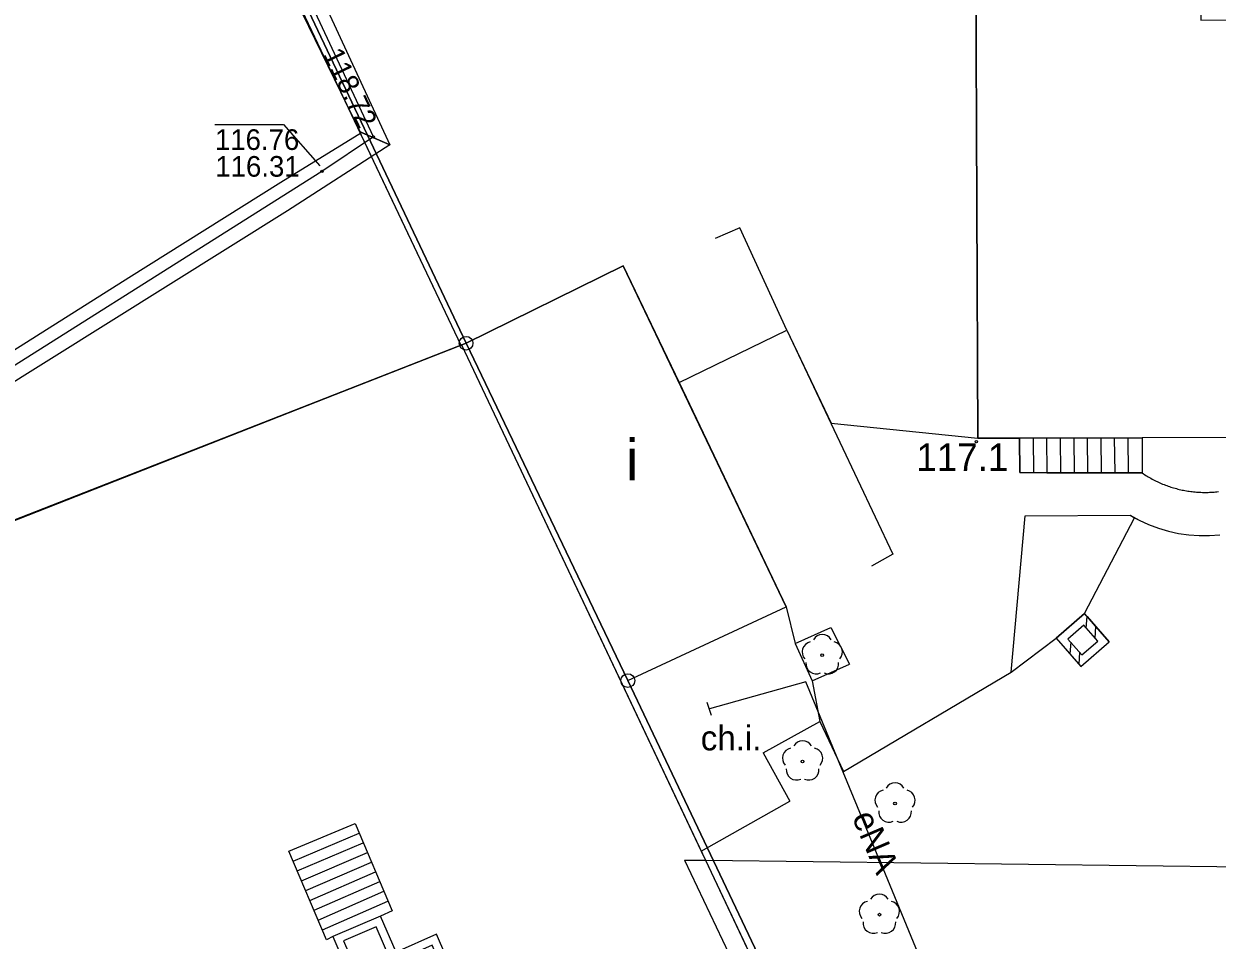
# Model space of a CAD drawing. Extents: x 6434771 to 6436222, y 5663454 to 5664782.
# Drawn here: x 6435047.59 to 6435090.98, y 5664193.66 to 5664226.99 of the extents above; entities that cross this region are included whole.
import ezdxf

# ---------------------------------------------------------------- set-up
doc = ezdxf.new("R2010")
doc.units = 0
for name, color, linetype in [('Warstwa 1', 7, 'Continuous'), ('Warstwa 10', 7, 'Continuous'), ('Warstwa 11', 7, 'Continuous'), ('Warstwa 12', 7, 'Continuous'), ('Warstwa 13', 7, 'Continuous'), ('Warstwa 14', 7, 'Continuous'), ('Warstwa 2', 7, 'Continuous'), ('Warstwa 20', 7, 'Continuous'), ('Warstwa 3', 7, 'Continuous'), ('Warstwa 35', 7, 'Continuous'), ('Warstwa 36', 7, 'Continuous'), ('Warstwa 4', 7, 'Continuous'), ('Warstwa 6', 7, 'Continuous'), ('Warstwa 7', 7, 'Continuous'), ('Warstwa 8', 7, 'Continuous'), ('Warstwa 9', 7, 'Continuous')]:
    doc.layers.add(name, color=color, linetype=linetype)

msp = doc.modelspace()

# ---------------------------------------------------------------- linework, layer by layer
at = {"layer": 'Warstwa 1'}
for p, q in [((6435055.694, 5664232.199), (6435063.671, 5664215.371)), ((6435055.694, 5664232.199), (6435063.671, 5664215.371)), ((6435037.535, 5664205.136), (6435063.671, 5664215.371)), ((6435037.535, 5664205.136), (6435063.671, 5664215.371)), ((6435063.671, 5664215.371), (6435069.553, 5664203.098)), ((6435063.671, 5664215.371), (6435069.553, 5664203.098)), ((6435069.553, 5664203.098), (6435081.442, 5664178.072)), ((6435069.553, 5664203.098), (6435081.442, 5664178.072))]:
    msp.add_line(p, q, dxfattribs=at)
msp.add_lwpolyline([(6435082.207, 5664228.908), (6435082.281, 5664211.915), (6435088.262, 5664211.933), (6435088.257, 5664210.652), (6435088.3, 5664210.623), (6435088.345, 5664210.594), (6435088.39, 5664210.566), (6435088.434, 5664210.537), (6435088.48, 5664210.511), (6435088.526, 5664210.484), (6435088.572, 5664210.458), (6435088.619, 5664210.432), (6435088.666, 5664210.407), (6435088.713, 5664210.383), (6435088.76, 5664210.359), (6435088.808, 5664210.337), (6435088.856, 5664210.314), (6435088.904, 5664210.293), (6435088.953, 5664210.272), (6435089.002, 5664210.251), (6435089.051, 5664210.231), (6435089.101, 5664210.212), (6435089.15, 5664210.194), (6435089.2, 5664210.176), (6435089.25, 5664210.158), (6435089.301, 5664210.142), (6435089.351, 5664210.126), (6435089.401, 5664210.111), (6435089.452, 5664210.096), (6435089.504, 5664210.082), (6435089.555, 5664210.069), (6435089.607, 5664210.056), (6435089.658, 5664210.044), (6435089.709, 5664210.033), (6435089.761, 5664210.023), (6435089.814, 5664210.013), (6435089.866, 5664210.004), (6435089.918, 5664209.995), (6435089.971, 5664209.988), (6435090.023, 5664209.98), (6435090.076, 5664209.973), (6435090.129, 5664209.968), (6435090.182, 5664209.963), (6435090.234, 5664209.958), (6435090.287, 5664209.955), (6435090.339, 5664209.952), (6435090.392, 5664209.95), (6435090.445, 5664209.948), (6435090.498, 5664209.947), (6435090.551, 5664209.947), (6435090.604, 5664209.947), (6435090.657, 5664209.948), (6435090.711, 5664209.95), (6435090.764, 5664209.953), (6435090.817, 5664209.955), (6435090.87, 5664209.96), (6435090.922, 5664209.964), (6435090.975, 5664209.969), (6435091.028, 5664209.976)], dxfattribs=at)
msp.add_lwpolyline([(6435075.317, 5664205.789), (6435069.386, 5664218.192), (6435063.671, 5664215.371), (6435069.553, 5664203.098)], close=True, dxfattribs=at)
at = {"layer": 'Warstwa 10'}
for p, q in [((6435086.223, 5664205.012), (6435086.252, 5664205.436)), ((6435086.548, 5664204.64), (6435086.578, 5664205.063)), ((6435085.657, 5664204.495), (6435085.628, 5664204.072)), ((6435085.982, 5664204.122), (6435085.952, 5664203.699))]:
    msp.add_line(p, q, dxfattribs=at)
for points in [[(6435086.165, 5664205.537), (6435085.134, 5664204.64), (6435086.031, 5664203.609), (6435087.062, 5664204.506)], [(6435086.136, 5664205.114), (6435085.557, 5664204.611), (6435086.06, 5664204.032), (6435086.639, 5664204.535)]]:
    msp.add_lwpolyline(points, close=True, dxfattribs=at)
for centre in [(6435063.671, 5664215.371), (6435069.553, 5664203.098)]:
    msp.add_circle(centre, 0.25, dxfattribs=at)
at = {"layer": 'Warstwa 11'}
for centre in [(6435076.625, 5664204.023), (6435075.909, 5664200.161), (6435079.27, 5664198.63), (6435078.701, 5664194.587)]:
    msp.add_circle(centre, 0.05, dxfattribs=at)
for centre, start, end in [((6435076.625, 5664204.398), 30.1471, 149.8529), ((6435076.268, 5664204.139), 102.1471, 221.8529), ((6435076.982, 5664204.139), 318.1471, 77.8529), ((6435076.405, 5664203.72), 174.1471, 293.8529), ((6435076.845, 5664203.72), 246.1471, 5.8529), ((6435075.909, 5664200.536), 30.1471, 149.8529), ((6435075.552, 5664200.277), 102.1471, 221.8529), ((6435076.266, 5664200.277), 318.1471, 77.8529), ((6435075.689, 5664199.858), 174.1471, 293.8529), ((6435076.129, 5664199.858), 246.1471, 5.8529), ((6435079.27, 5664199.005), 30.1471, 149.8529), ((6435078.913, 5664198.746), 102.1471, 221.8529), ((6435079.627, 5664198.746), 318.1471, 77.8529), ((6435079.05, 5664198.327), 174.1471, 293.8529), ((6435079.49, 5664198.327), 246.1471, 5.8529), ((6435078.344, 5664194.703), 102.1471, 221.8529), ((6435078.701, 5664194.962), 30.1471, 149.8529), ((6435079.058, 5664194.703), 318.1471, 77.8529), ((6435078.481, 5664194.284), 174.1471, 293.8529), ((6435078.921, 5664194.284), 246.1471, 5.8529)]:
    msp.add_arc(centre, 0.375, start, end, dxfattribs=at)
at = {"layer": 'Warstwa 12'}
for points in [[(6435060.3, 5664222.875), (6435058.432, 5664221.622), (6435043.25, 5664212.039), (6435023.838, 5664199.634), (6435025.189, 5664197.135)], [(6435078.737, 5664196.486), (6435076.024, 5664203.06), (6435072.521, 5664202.072)], [(6435078.737, 5664196.486), (6435081.97, 5664188.656), (6435084.16, 5664179.559), (6435083.717, 5664178.504)]]:
    msp.add_lwpolyline(points, dxfattribs=at)
at = {"layer": 'Warstwa 13'}
msp.add_circle((6435082.229, 5664211.791), 0.045, dxfattribs=at)
at = {"layer": 'Warstwa 14'}
msp.add_lwpolyline([(6435054.539, 5664223.328), (6435057.03, 5664223.328), (6435058.359, 5664221.825)], dxfattribs=at)
for centre in [(6435060.3, 5664222.875), (6435058.432, 5664221.622)]:
    msp.add_circle(centre, 0.045, dxfattribs=at)
at = {"layer": 'Warstwa 2'}
for points in [[(6435063.49, 5664215.285), (6435055.517, 5664232.105), (6435053.225, 5664236.38)], [(6435075.34, 5664215.85), (6435073.626, 5664219.57), (6435072.73, 5664219.179)], [(6435071.42, 5664213.938), (6435075.34, 5664215.85)], [(6435075.34, 5664215.85), (6435079.194, 5664207.694), (6435078.41, 5664207.258)], [(6435034.653, 5664197.02), (6435031.842, 5664202.885), (6435037.585, 5664205.126), (6435063.501, 5664215.313), (6435072.381, 5664196.563)], [(6435072.381, 5664196.563), (6435087.531, 5664164.518), (6435063.433, 5664153.844)]]:
    msp.add_lwpolyline(points, dxfattribs=at)
at = {"layer": 'Warstwa 20'}
msp.add_line((6435072.6, 5664201.835), (6435072.442, 5664202.309), dxfattribs=at)
at = {"layer": 'Warstwa 35'}
for points in [[(6435063.274, 5664192.302), (6435062.595, 5664193.88), (6435061.124, 5664193.22), (6435060.559, 5664194.536), (6435058.824, 5664193.798), (6435060.068, 5664190.917)], [(6435062.88, 5664192.458), (6435062.44, 5664193.482), (6435060.969, 5664192.821), (6435060.401, 5664194.143), (6435059.219, 5664193.64), (6435060.225, 5664191.311)]]:
    msp.add_lwpolyline(points, close=True, dxfattribs=at)
at = {"layer": 'Warstwa 36'}
for p, q in [((6435084.293, 5664211.921), (6435084.3, 5664210.664)), ((6435084.784, 5664211.923), (6435084.794, 5664210.663)), ((6435085.275, 5664211.924), (6435085.287, 5664210.661)), ((6435085.767, 5664211.925), (6435085.779, 5664210.66)), ((6435086.259, 5664211.927), (6435086.273, 5664210.658)), ((6435086.75, 5664211.928), (6435086.766, 5664210.658)), ((6435087.241, 5664211.93), (6435087.259, 5664210.656)), ((6435087.733, 5664211.931), (6435087.753, 5664210.654)), ((6435057.384, 5664196.537), (6435059.783, 5664197.546)), ((6435057.535, 5664196.179), (6435059.933, 5664197.194)), ((6435057.688, 5664195.821), (6435060.083, 5664196.842)), ((6435057.84, 5664195.463), (6435060.232, 5664196.49)), ((6435057.991, 5664195.105), (6435060.382, 5664196.139)), ((6435058.144, 5664194.748), (6435060.531, 5664195.787)), ((6435058.296, 5664194.39), (6435060.681, 5664195.435)), ((6435058.448, 5664194.032), (6435060.83, 5664195.083))]:
    msp.add_line(p, q, dxfattribs=at)
msp.add_lwpolyline([(6435083.802, 5664211.923), (6435088.262, 5664211.933), (6435088.257, 5664210.652), (6435083.807, 5664210.666), (6435083.802, 5664211.923)], dxfattribs=at)
msp.add_lwpolyline([(6435058.6, 5664193.674), (6435057.232, 5664196.895), (6435059.633, 5664197.898), (6435060.98, 5664194.731), (6435060.559, 5664194.536), (6435058.824, 5664193.798)], close=True, dxfattribs=at)
at = {"layer": 'Warstwa 4'}
msp.add_lwpolyline([(6435082.207, 5664228.908), (6435090.398, 5664228.949), (6435090.396, 5664227.118), (6435097.837, 5664227.148), (6435100.898, 5664227.161), (6435108.309, 5664227.191), (6435108.301, 5664228.992), (6435116.522, 5664229.052), (6435116.516, 5664212.03), (6435110.556, 5664212.042), (6435105.655, 5664211.982), (6435093.173, 5664211.943), (6435088.262, 5664211.933), (6435082.281, 5664211.915)], close=True, dxfattribs=at)
at = {"layer": 'Warstwa 6'}
for points in [[(6435087.866, 5664164.393), (6435105.652, 5664172.158), (6435106.188, 5664173.422), (6435107.483, 5664172.986), (6435125.272, 5664181.021), (6435125.504, 5664182.038), (6435126.513, 5664181.966), (6435127.545, 5664182.943), (6435128.478, 5664184.012), (6435129.7, 5664185.818), (6435130.827, 5664188.064), (6435131.547, 5664190.486), (6435131.777, 5664193.003), (6435131.675, 5664231.699), (6435074.344, 5664241.114), (6435062.557, 5664243.107), (6435053.027, 5664244.803), (6435053.225, 5664236.38), (6435055.694, 5664232.199), (6435063.671, 5664215.371), (6435069.553, 5664203.098), (6435081.442, 5664178.072)], [(6435037.535, 5664205.136), (6435063.671, 5664215.371), (6435055.694, 5664232.199), (6435023.267, 5664221.091), (6435031.857, 5664202.865)], [(6435053.367, 5664157.31), (6435056.616, 5664150.55), (6435087.866, 5664164.393), (6435081.442, 5664178.072), (6435069.553, 5664203.098), (6435063.671, 5664215.371), (6435037.535, 5664205.136), (6435041.458, 5664197.068), (6435035.934, 5664194.344)]]:
    msp.add_lwpolyline(points, close=True, dxfattribs=at)
at = {"layer": 'Warstwa 7'}
msp.add_lwpolyline([(6435094.203, 5664240.05), (6435094.043, 5664239.075), (6435089.412, 5664239.801), (6435086.453, 5664240.198), (6435086.171, 5664238.755), (6435069.668, 5664241.484), (6435062.561, 5664242.777), (6435061.992, 5664243.508), (6435054.492, 5664244.824), (6435054.523, 5664239.398), (6435054.582, 5664236.249), (6435060.896, 5664222.59), (6435059.817, 5664223.061), (6435057.255, 5664228.349), (6435053.57, 5664235.926), (6435053.53, 5664238.531), (6435053.431, 5664246.045), (6435062.857, 5664244.46), (6435063.328, 5664243.634), (6435073.439, 5664241.947), (6435085.422, 5664239.851), (6435085.657, 5664241.343), (6435090.243, 5664240.685)], close=True, dxfattribs=at)
at = {"layer": 'Warstwa 8'}
for p, q in [((6435083.499, 5664203.409), (6435084.007, 5664209.094)), ((6435084.007, 5664209.094), (6435087.818, 5664209.118)), ((6435086.165, 5664205.537), (6435087.984, 5664209.026)), ((6435086.165, 5664205.537), (6435087.984, 5664209.026)), ((6435087.818, 5664209.118), (6435087.984, 5664209.026)), ((6435087.984, 5664209.026), (6435088.149, 5664208.934)), ((6435088.149, 5664208.934), (6435088.492, 5664208.775)), ((6435088.492, 5664208.775), (6435088.847, 5664208.642)), ((6435088.847, 5664208.642), (6435089.209, 5664208.534)), ((6435089.209, 5664208.534), (6435089.579, 5664208.453)), ((6435089.579, 5664208.453), (6435089.954, 5664208.399)), ((6435089.954, 5664208.399), (6435090.331, 5664208.373)), ((6435090.331, 5664208.373), (6435090.71, 5664208.374)), ((6435090.71, 5664208.374), (6435091.087, 5664208.402)), ((6435085.134, 5664204.64), (6435086.165, 5664205.537)), ((6435086.165, 5664205.537), (6435086.252, 5664205.436)), ((6435086.252, 5664205.436), (6435086.578, 5664205.062)), ((6435086.578, 5664205.062), (6435087.062, 5664204.506)), ((6435083.499, 5664203.409), (6435085.134, 5664204.64)), ((6435083.499, 5664203.409), (6435085.134, 5664204.64)), ((6435085.134, 5664204.64), (6435085.628, 5664204.072)), ((6435086.031, 5664203.609), (6435087.062, 5664204.506)), ((6435085.628, 5664204.072), (6435085.952, 5664203.7)), ((6435077.394, 5664199.793), (6435083.499, 5664203.409)), ((6435085.952, 5664203.7), (6435086.031, 5664203.609)), ((6435074.472, 5664200.478), (6435076.536, 5664201.613)), ((6435076.536, 5664201.613), (6435077.394, 5664199.793)), ((6435074.472, 5664200.478), (6435075.441, 5664198.716)), ((6435072.226, 5664196.891), (6435075.441, 5664198.716)), ((6435072.226, 5664196.891), (6435072.381, 5664196.563)), ((6435072.381, 5664196.563), (6435099.358, 5664196.236)), ((6435072.381, 5664196.563), (6435087.531, 5664164.518)), ((6435072.381, 5664196.563), (6435099.358, 5664196.236))]:
    msp.add_line(p, q, dxfattribs=at)
msp.add_lwpolyline([(6435060.3, 5664222.875), (6435057.835, 5664228.179), (6435054.055, 5664236.114), (6435053.974, 5664245.41), (6435054.952, 5664245.254), (6435062.391, 5664244.006), (6435063.031, 5664243.156), (6435067.888, 5664242.371), (6435074.779, 5664241.205), (6435081.548, 5664240.037), (6435085.755, 5664239.339), (6435086.062, 5664240.733), (6435094.123, 5664239.563), (6435096.014, 5664239.559)], dxfattribs=at)
msp.add_lwpolyline([(6435025.733, 5664197.128), (6435024.646, 5664197.141), (6435023.16, 5664199.819), (6435030.712, 5664204.623), (6435041.557, 5664211.545), (6435051.404, 5664217.76), (6435056.933, 5664221.229), (6435059.866, 5664223.04), (6435060.896, 5664222.59), (6435057.183, 5664220.186), (6435046.417, 5664213.457), (6435042.199, 5664210.764), (6435035.764, 5664206.671), (6435028.369, 5664201.948), (6435024.532, 5664199.462)], close=True, dxfattribs=at)
at = {"layer": 'Warstwa 9'}
for p, q in [((6435055.517, 5664232.105), (6435063.481, 5664215.305)), ((6435082.207, 5664228.908), (6435082.281, 5664211.915)), ((6435063.671, 5664215.371), (6435069.386, 5664218.192)), ((6435069.386, 5664218.192), (6435071.42, 5664213.938)), ((6435071.42, 5664213.938), (6435075.34, 5664215.85)), ((6435071.42, 5664213.938), (6435075.34, 5664215.85)), ((6435075.34, 5664215.85), (6435076.942, 5664212.459)), ((6435075.34, 5664215.85), (6435076.942, 5664212.459)), ((6435063.481, 5664215.305), (6435063.501, 5664215.313)), ((6435063.501, 5664215.313), (6435063.671, 5664215.371)), ((6435063.501, 5664215.313), (6435063.671, 5664215.371)), ((6435063.501, 5664215.313), (6435072.226, 5664196.891)), ((6435063.671, 5664215.371), (6435069.553, 5664203.098)), ((6435071.42, 5664213.938), (6435075.317, 5664205.789)), ((6435076.942, 5664212.459), (6435082.281, 5664211.915)), ((6435076.942, 5664212.459), (6435082.281, 5664211.915)), ((6435082.281, 5664211.915), (6435083.802, 5664211.92)), ((6435083.802, 5664211.92), (6435083.807, 5664210.666)), ((6435083.807, 5664210.666), (6435084.3, 5664210.664)), ((6435084.3, 5664210.664), (6435084.794, 5664210.663)), ((6435084.794, 5664210.663), (6435085.287, 5664210.661)), ((6435085.287, 5664210.661), (6435085.779, 5664210.66)), ((6435085.779, 5664210.66), (6435086.273, 5664210.658)), ((6435086.273, 5664210.658), (6435087.259, 5664210.655)), ((6435087.259, 5664210.655), (6435087.753, 5664210.654)), ((6435087.753, 5664210.654), (6435088.257, 5664210.652)), ((6435088.257, 5664210.652), (6435088.3, 5664210.623)), ((6435088.3, 5664210.623), (6435088.345, 5664210.594)), ((6435088.345, 5664210.594), (6435088.39, 5664210.566)), ((6435088.39, 5664210.566), (6435088.434, 5664210.537)), ((6435088.434, 5664210.537), (6435088.48, 5664210.511)), ((6435088.48, 5664210.511), (6435088.526, 5664210.484)), ((6435088.526, 5664210.484), (6435088.572, 5664210.458)), ((6435088.572, 5664210.458), (6435088.619, 5664210.432)), ((6435088.619, 5664210.432), (6435088.666, 5664210.407)), ((6435088.666, 5664210.407), (6435088.713, 5664210.383)), ((6435088.713, 5664210.383), (6435088.76, 5664210.359)), ((6435088.76, 5664210.359), (6435088.808, 5664210.337)), ((6435088.808, 5664210.337), (6435088.856, 5664210.314)), ((6435088.856, 5664210.314), (6435088.904, 5664210.293)), ((6435088.904, 5664210.293), (6435088.953, 5664210.272)), ((6435088.953, 5664210.272), (6435089.002, 5664210.251)), ((6435089.002, 5664210.251), (6435089.051, 5664210.231)), ((6435089.051, 5664210.231), (6435089.101, 5664210.212)), ((6435089.101, 5664210.212), (6435089.15, 5664210.194)), ((6435089.15, 5664210.194), (6435089.2, 5664210.176)), ((6435089.2, 5664210.176), (6435089.25, 5664210.158)), ((6435089.25, 5664210.158), (6435089.301, 5664210.142)), ((6435089.301, 5664210.142), (6435089.351, 5664210.126)), ((6435089.351, 5664210.126), (6435089.401, 5664210.111)), ((6435089.401, 5664210.111), (6435089.452, 5664210.096)), ((6435089.452, 5664210.096), (6435089.504, 5664210.082)), ((6435089.504, 5664210.082), (6435089.555, 5664210.069)), ((6435089.555, 5664210.069), (6435089.607, 5664210.056)), ((6435089.607, 5664210.056), (6435089.658, 5664210.044)), ((6435089.658, 5664210.044), (6435089.709, 5664210.033)), ((6435089.709, 5664210.033), (6435089.761, 5664210.023)), ((6435089.761, 5664210.023), (6435089.814, 5664210.013)), ((6435089.814, 5664210.013), (6435089.866, 5664210.004)), ((6435089.866, 5664210.004), (6435089.918, 5664209.995)), ((6435089.918, 5664209.995), (6435089.971, 5664209.988)), ((6435089.971, 5664209.988), (6435090.023, 5664209.98)), ((6435090.023, 5664209.98), (6435090.076, 5664209.973)), ((6435090.076, 5664209.973), (6435090.129, 5664209.968)), ((6435090.129, 5664209.968), (6435090.182, 5664209.963)), ((6435090.182, 5664209.963), (6435090.234, 5664209.958)), ((6435090.234, 5664209.958), (6435090.287, 5664209.955)), ((6435090.287, 5664209.955), (6435090.339, 5664209.952)), ((6435090.339, 5664209.952), (6435090.392, 5664209.95)), ((6435090.392, 5664209.95), (6435090.445, 5664209.948)), ((6435090.445, 5664209.948), (6435090.498, 5664209.947)), ((6435090.498, 5664209.947), (6435090.551, 5664209.947)), ((6435090.551, 5664209.947), (6435090.604, 5664209.947)), ((6435090.604, 5664209.947), (6435090.657, 5664209.948)), ((6435090.657, 5664209.948), (6435090.711, 5664209.95)), ((6435090.711, 5664209.95), (6435090.764, 5664209.953)), ((6435090.764, 5664209.953), (6435090.817, 5664209.955)), ((6435090.817, 5664209.955), (6435090.87, 5664209.96)), ((6435090.87, 5664209.96), (6435090.922, 5664209.964)), ((6435090.922, 5664209.964), (6435090.975, 5664209.969)), ((6435090.975, 5664209.969), (6435091.028, 5664209.976)), ((6435083.499, 5664203.409), (6435084.007, 5664209.094)), ((6435084.007, 5664209.094), (6435087.818, 5664209.118)), ((6435087.818, 5664209.118), (6435088.149, 5664208.934)), ((6435088.149, 5664208.934), (6435088.492, 5664208.775)), ((6435088.492, 5664208.775), (6435088.847, 5664208.642)), ((6435088.847, 5664208.642), (6435089.209, 5664208.534)), ((6435089.209, 5664208.534), (6435089.579, 5664208.453)), ((6435089.579, 5664208.453), (6435089.954, 5664208.399)), ((6435089.954, 5664208.399), (6435090.331, 5664208.373)), ((6435090.331, 5664208.373), (6435090.71, 5664208.374)), ((6435090.71, 5664208.374), (6435091.087, 5664208.402)), ((6435069.553, 5664203.098), (6435075.317, 5664205.789)), ((6435075.317, 5664205.789), (6435075.64, 5664204.445)), ((6435075.317, 5664205.789), (6435075.64, 5664204.445)), ((6435075.64, 5664204.445), (6435076.938, 5664205.029)), ((6435076.938, 5664205.029), (6435077.612, 5664203.701)), ((6435075.64, 5664204.445), (6435076.254, 5664203.087)), ((6435076.254, 5664203.087), (6435077.612, 5664203.701)), ((6435077.394, 5664199.793), (6435083.499, 5664203.409)), ((6435076.254, 5664203.087), (6435076.536, 5664201.613)), ((6435076.254, 5664203.087), (6435076.536, 5664201.613)), ((6435074.472, 5664200.478), (6435076.536, 5664201.613)), ((6435076.536, 5664201.613), (6435077.394, 5664199.793)), ((6435074.472, 5664200.478), (6435075.441, 5664198.716)), ((6435072.226, 5664196.891), (6435075.441, 5664198.716)), ((6435072.226, 5664196.891), (6435072.226, 5664196.891)), ((6435071.619, 5664196.573), (6435072.381, 5664196.563)), ((6435071.619, 5664196.573), (6435074.756, 5664189.939)), ((6435072.381, 5664196.563), (6435087.531, 5664164.518))]:
    msp.add_line(p, q, dxfattribs=at)

# ---------------------------------------------------------------- texts
at = {"layer": 'Warstwa 13'}
msp.add_text('117.1', height=1, dxfattribs=at).set_placement((6435080.044, 5664210.726))
msp.add_text('eNA', height=0.9, rotation=293.1252, dxfattribs=at).set_placement((6435077.691, 5664198.136))
at = {"layer": 'Warstwa 14'}
msp.add_text('118.72', height=0.75, rotation=295.8468, dxfattribs=at).set_placement((6435058.454, 5664225.888))
for s, p in [('116.76', (6435054.539, 5664222.403)), ('116.31', (6435054.553, 5664221.43))]:
    msp.add_text(s, height=0.75, dxfattribs=at).set_placement(p)
at = {"layer": 'Warstwa 3'}
msp.add_text('i', height=1.5, dxfattribs=at).set_placement((6435069.488, 5664210.383))
at = {"layer": 'Warstwa 9'}
msp.add_text('ch.i.', height=0.9, dxfattribs=at).set_placement((6435072.206, 5664200.562))

doc.saveas('drawing.dxf')
